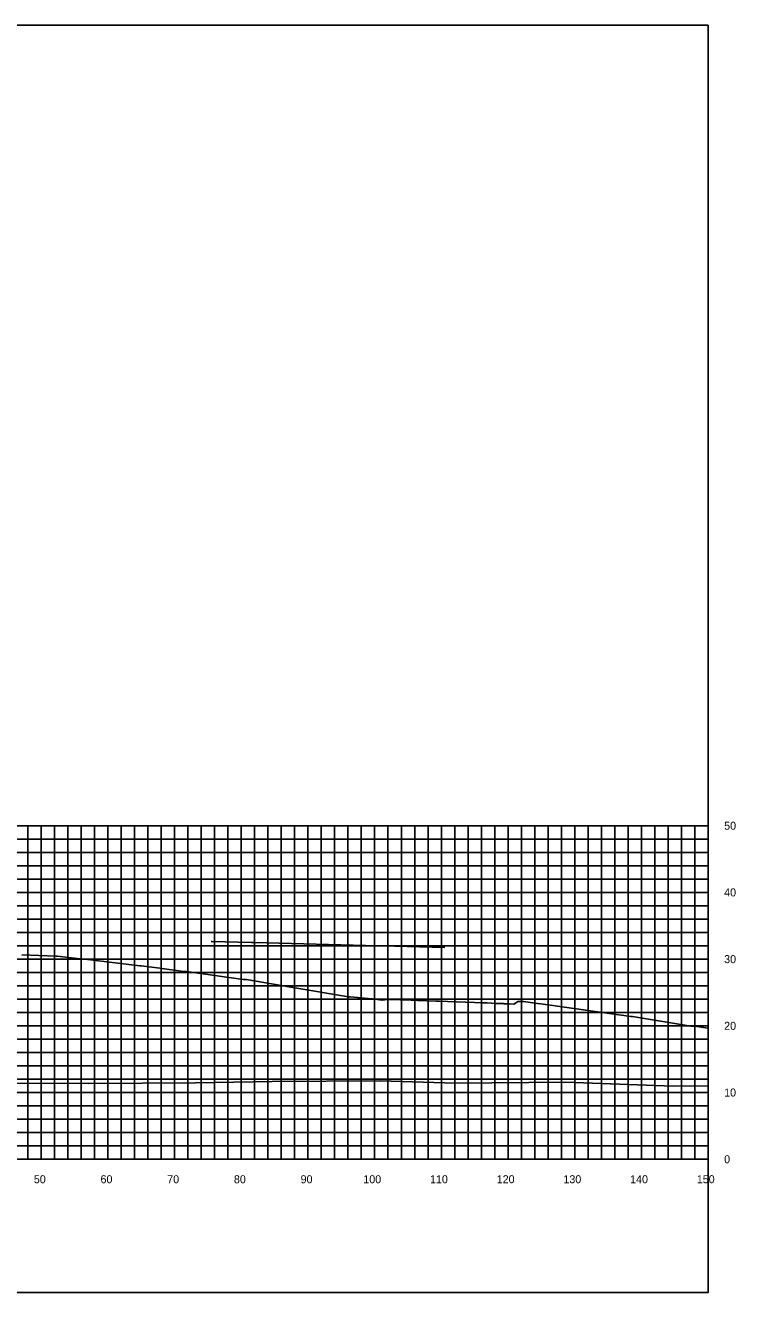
# Model space of a CAD drawing. Extents: x 1800880 to 1818864, y 245271 to 250560.
# Drawn here: x 1816517.4 to 1816623.9, y 249024.8 to 249214.8 of the extents above; entities that cross this region are included whole.
import ezdxf

# ---------------------------------------------------------------- set-up
doc = ezdxf.new("R2010")
doc.units = 0
for name, color, linetype in [('33', 7, 'Continuous'), ('CL-CNST', 7, 'Continuous'), ('DESIGN - DRAINAGE - Bridges', 7, 'Continuous'), ('Level 37', 7, 'Continuous'), ('Level 46', 7, 'Continuous'), ('Level 62', 7, 'Continuous')]:
    doc.layers.add(name, color=color, linetype=linetype)

msp = doc.modelspace()

# ---------------------------------------------------------------- linework, layer by layer
at = {"layer": 'CL-CNST'}
msp.add_lwpolyline([(1816516.85, 249075.48), (1816521.94, 249075.3), (1816522.14, 249075.3), (1816526.06, 249074.84), (1816526.3, 249074.84), (1816534.55, 249073.83), (1816534.76, 249073.81), (1816537.57, 249073.46), (1816541.09, 249072.99), (1816541.55, 249072.99), (1816550.03, 249071.8), (1816550.33, 249071.79), (1816550.54, 249071.79), (1816557.18, 249070.65), (1816565.82, 249069.21), (1816566.09, 249069.2), (1816569.36, 249068.89), (1816569.44, 249068.89), (1816570.86, 249068.68), (1816570.88, 249068.69), (1816571.31, 249068.75), (1816572, 249068.77), (1816572.03, 249068.77), (1816572.07, 249068.78), (1816572.12, 249068.78), (1816572.18, 249068.78), (1816572.25, 249068.79), (1816572.32, 249068.79), (1816573.6, 249068.74), (1816575.23, 249068.67), (1816575.6, 249068.67), (1816576.2, 249068.64), (1816578.95, 249068.54), (1816579.5, 249068.53), (1816580.67, 249068.49), (1816584.72, 249068.35), (1816585.83, 249068.31), (1816586.62, 249068.27), (1816587.26, 249068.24), (1816587.72, 249068.21), (1816587.89, 249068.2), (1816588.1, 249068.2), (1816588.4, 249068.19), (1816588.65, 249068.18), (1816588.86, 249068.17), (1816589.03, 249068.17), (1816589.18, 249068.16), (1816589.3, 249068.16), (1816589.42, 249068.16), (1816589.51, 249068.15), (1816589.6, 249068.15), (1816589.68, 249068.15), (1816589.75, 249068.15), (1816589.81, 249068.15), (1816589.87, 249068.14), (1816589.92, 249068.14), (1816589.97, 249068.14), (1816590.62, 249068.11), (1816590.71, 249068.13), (1816591.23, 249068.49), (1816591.3, 249068.49), (1816591.56, 249068.48), (1816591.68, 249068.48), (1816592.06, 249068.48), (1816594.18, 249068.2), (1816594.67, 249068.14), (1816608.19, 249066.22), (1816608.41, 249066.22), (1816617.15, 249064.81), (1816617.36, 249064.81), (1816617.69, 249064.8), (1816619.76, 249064.49)], dxfattribs=at)
at = {"layer": 'DESIGN - DRAINAGE - Bridges'}
for p, q in [((1816619.76, 249044.84), (1816619.76, 249094.84)), ((1816619.82, 249094.84), (1816619.76, 249094.84)), ((1816619.82, 249084.84), (1816619.76, 249084.84)), ((1816619.82, 249074.84), (1816619.76, 249074.84)), ((1816619.82, 249064.84), (1816619.76, 249064.84)), ((1816619.82, 249054.84), (1816619.76, 249054.84)), ((1816319.76, 249044.84), (1816619.76, 249044.84)), ((1816519.76, 249044.78), (1816519.76, 249044.84)), ((1816529.76, 249044.78), (1816529.76, 249044.84)), ((1816539.76, 249044.78), (1816539.76, 249044.84)), ((1816549.76, 249044.78), (1816549.76, 249044.84)), ((1816559.76, 249044.78), (1816559.76, 249044.84)), ((1816569.76, 249044.78), (1816569.76, 249044.84)), ((1816579.76, 249044.78), (1816579.76, 249044.84)), ((1816589.76, 249044.78), (1816589.76, 249044.84)), ((1816599.76, 249044.78), (1816599.76, 249044.84)), ((1816609.76, 249044.78), (1816609.76, 249044.84)), ((1816619.76, 249044.78), (1816619.76, 249044.84)), ((1816619.82, 249044.84), (1816619.76, 249044.84))]:
    msp.add_line(p, q, dxfattribs=at)
at = {"layer": 'Level 37'}
msp.add_lwpolyline([(1816319.76, 249024.84), (1816619.76, 249024.84), (1816619.76, 249214.84), (1816319.76, 249214.84)], close=True, dxfattribs=at)
at = {"layer": 'Level 46'}
for p, q in [((1816319.76, 249094.84), (1816619.76, 249094.84)), ((1816517.76, 249044.84), (1816517.76, 249094.84)), ((1816519.76, 249044.84), (1816519.76, 249094.84)), ((1816521.76, 249044.84), (1816521.76, 249094.84)), ((1816523.76, 249044.84), (1816523.76, 249094.84)), ((1816525.76, 249044.84), (1816525.76, 249094.84)), ((1816527.76, 249044.84), (1816527.76, 249094.84)), ((1816529.76, 249044.84), (1816529.76, 249094.84)), ((1816531.76, 249044.84), (1816531.76, 249094.84)), ((1816533.76, 249044.84), (1816533.76, 249094.84)), ((1816535.76, 249044.84), (1816535.76, 249094.84)), ((1816537.76, 249044.84), (1816537.76, 249094.84)), ((1816539.76, 249044.84), (1816539.76, 249094.84)), ((1816541.76, 249044.84), (1816541.76, 249094.84)), ((1816543.76, 249044.84), (1816543.76, 249094.84)), ((1816545.76, 249044.84), (1816545.76, 249094.84)), ((1816547.76, 249044.84), (1816547.76, 249094.84)), ((1816549.76, 249044.84), (1816549.76, 249094.84)), ((1816551.76, 249044.84), (1816551.76, 249094.84)), ((1816553.76, 249044.84), (1816553.76, 249094.84)), ((1816555.76, 249044.84), (1816555.76, 249094.84)), ((1816557.76, 249044.84), (1816557.76, 249094.84)), ((1816559.76, 249044.84), (1816559.76, 249094.84)), ((1816561.76, 249044.84), (1816561.76, 249094.84)), ((1816563.76, 249044.84), (1816563.76, 249094.84)), ((1816565.76, 249044.84), (1816565.76, 249094.84)), ((1816567.76, 249044.84), (1816567.76, 249094.84)), ((1816569.76, 249044.84), (1816569.76, 249094.84)), ((1816571.76, 249044.84), (1816571.76, 249094.84)), ((1816573.76, 249044.84), (1816573.76, 249094.84)), ((1816575.76, 249044.84), (1816575.76, 249094.84)), ((1816577.76, 249044.84), (1816577.76, 249094.84)), ((1816579.76, 249044.84), (1816579.76, 249094.84)), ((1816581.76, 249044.84), (1816581.76, 249094.84)), ((1816583.76, 249044.84), (1816583.76, 249094.84)), ((1816585.76, 249044.84), (1816585.76, 249094.84)), ((1816587.76, 249044.84), (1816587.76, 249094.84)), ((1816589.76, 249044.84), (1816589.76, 249094.84)), ((1816591.76, 249044.84), (1816591.76, 249094.84)), ((1816593.76, 249044.84), (1816593.76, 249094.84)), ((1816595.76, 249044.84), (1816595.76, 249094.84)), ((1816597.76, 249044.84), (1816597.76, 249094.84)), ((1816599.76, 249044.84), (1816599.76, 249094.84)), ((1816601.76, 249044.84), (1816601.76, 249094.84)), ((1816603.76, 249044.84), (1816603.76, 249094.84)), ((1816605.76, 249044.84), (1816605.76, 249094.84)), ((1816607.76, 249044.84), (1816607.76, 249094.84)), ((1816609.76, 249044.84), (1816609.76, 249094.84)), ((1816611.76, 249044.84), (1816611.76, 249094.84)), ((1816613.76, 249044.84), (1816613.76, 249094.84)), ((1816615.76, 249044.84), (1816615.76, 249094.84)), ((1816617.76, 249044.84), (1816617.76, 249094.84)), ((1816619.76, 249044.84), (1816619.76, 249094.84)), ((1816319.76, 249092.84), (1816619.76, 249092.84)), ((1816319.76, 249090.84), (1816619.76, 249090.84)), ((1816319.76, 249088.84), (1816619.76, 249088.84)), ((1816319.76, 249086.84), (1816619.76, 249086.84)), ((1816319.76, 249084.84), (1816619.76, 249084.84)), ((1816319.76, 249082.84), (1816619.76, 249082.84)), ((1816319.76, 249080.84), (1816619.76, 249080.84)), ((1816319.76, 249078.84), (1816619.76, 249078.84)), ((1816319.76, 249076.84), (1816619.76, 249076.84)), ((1816319.76, 249074.84), (1816619.76, 249074.84)), ((1816319.76, 249072.84), (1816619.76, 249072.84)), ((1816319.76, 249070.84), (1816619.76, 249070.84)), ((1816319.76, 249068.84), (1816619.76, 249068.84)), ((1816319.76, 249066.84), (1816619.76, 249066.84)), ((1816319.76, 249064.84), (1816619.76, 249064.84)), ((1816319.76, 249062.84), (1816619.76, 249062.84)), ((1816319.76, 249060.84), (1816619.76, 249060.84)), ((1816319.76, 249058.84), (1816619.76, 249058.84)), ((1816319.76, 249056.84), (1816619.76, 249056.84)), ((1816319.76, 249054.84), (1816619.76, 249054.84)), ((1816319.76, 249052.84), (1816619.76, 249052.84)), ((1816319.76, 249050.84), (1816619.76, 249050.84)), ((1816319.76, 249048.84), (1816619.76, 249048.84)), ((1816319.76, 249046.84), (1816619.76, 249046.84)), ((1816319.76, 249044.84), (1816619.76, 249044.84))]:
    msp.add_line(p, q, dxfattribs=at)
at = {"layer": 'Level 62'}
for points in [[(1816545.27, 249077.5), (1816545.34, 249077.5), (1816551.27, 249077.34), (1816551.76, 249077.33), (1816570.24, 249076.85), (1816570.83, 249076.83), (1816580.29, 249076.59)], [(1816319.76, 249056.61), (1816320.83, 249056.6), (1816323.35, 249056.6), (1816348.59, 249056.43), (1816354.17, 249056.43), (1816376.34, 249056.27), (1816384.46, 249056.29), (1816404.1, 249056.15), (1816414.35, 249056.18), (1816431.86, 249056.13), (1816443.92, 249056.19), (1816459.61, 249056.2), (1816473.25, 249056.28), (1816487.37, 249056.03), (1816502.37, 249056.12), (1816515.12, 249056.26), (1816526.87, 249056.18), (1816542.88, 249056.28), (1816554.38, 249056.47), (1816570.63, 249056.57), (1816581.84, 249056.26), (1816598.39, 249056.37), (1816614.58, 249055.81), (1816619.76, 249055.85)]]:
    msp.add_lwpolyline(points, dxfattribs=at)

# ---------------------------------------------------------------- texts
for s, p in [('50', (1816518.66, 249041.24)), ('60', (1816528.66, 249041.24)), ('70', (1816538.66, 249041.24)), ('80', (1816548.66, 249041.24)), ('90', (1816558.66, 249041.24)), ('100', (1816568.06, 249041.24)), ('110', (1816578.06, 249041.24)), ('120', (1816588.06, 249041.24)), ('130', (1816598.06, 249041.24)), ('140', (1816608.06, 249041.24)), ('150', (1816618.06, 249041.24))]:
    msp.add_text(s, height=1.2).set_placement(p)
at = {"layer": '33'}
for s, p in [('50', (1816622.16, 249094.24)), ('40', (1816622.16, 249084.24)), ('30', (1816622.16, 249074.24)), ('20', (1816622.16, 249064.24)), ('10', (1816622.16, 249054.24)), ('0', (1816622.16, 249044.24))]:
    msp.add_text(s, height=1.2, dxfattribs=at).set_placement(p)

doc.saveas('drawing.dxf')
